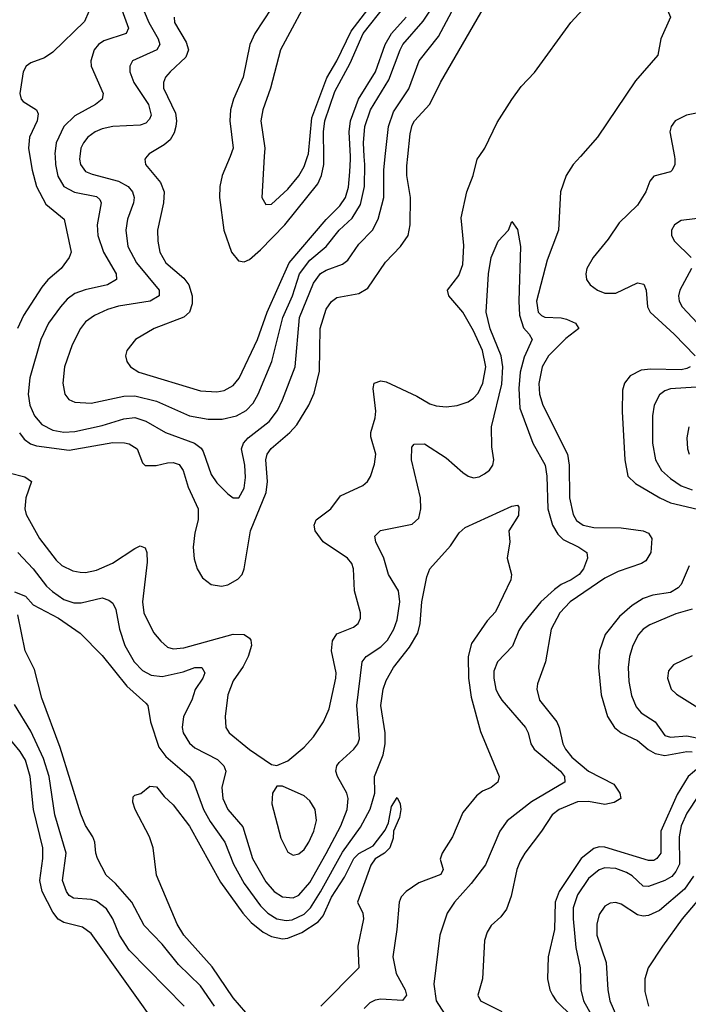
# Model space of a CAD drawing. Header units: inches. Extents: x 884549 to 1028252, y 526810 to 653624.
# Tile 941 of 1056: x 1015149 to 1017596, y 606897 to 610500. Entities that reach past the tile are written whole.
import ezdxf

# ---------------------------------------------------------------- set-up
doc = ezdxf.new("R2010")
doc.units = ezdxf.units.IN
doc.header["$MEASUREMENT"] = 0
doc.layers.add('B0610', color=7, linetype='Continuous')
doc.layers.add('B0611', color=7, linetype='Continuous')

msp = doc.modelspace()

# ---------------------------------------------------------------- linework, layer by layer
at = {"layer": 'B0610', "color": 5}
for points, elevation in [([(1015110, 608841.6), (1015167.7, 608827.7), (1015192.4, 608810), (1015171.1, 608750), (1015167.5, 608710), (1015172.5, 608690), (1015221.1, 608601.1), (1015282.3, 608522.3), (1015302.7, 608502.7), (1015343.5, 608483.5), (1015370, 608477.8), (1015390, 608477.3), (1015430, 608486.3), (1015488.2, 608511.8), (1015570, 608565.5), (1015590, 608574.4), (1015607.8, 608567.8), (1015614.1, 608550), (1015615.5, 608515.5), (1015598.7, 608370), (1015603.6, 608330), (1015638.1, 608258.1), (1015665.3, 608225.3), (1015690, 608204.4), (1015710, 608197.3), (1015750, 608201.6), (1015930, 608251.4), (1015970.5, 608250.5), (1015990, 608237.3), (1015995.2, 608230), (1015996.6, 608210), (1015984.5, 608170), (1015966.5, 608133.5), (1015930, 608081.1), (1015910.8, 608030), (1015900.7, 607950), (1015903, 607910), (1015915.2, 607890), (1015990, 607828.8), (1016070, 607774.3), (1016090, 607770.2), (1016130, 607788), (1016190, 607838), (1016224.1, 607875.9), (1016261, 607930), (1016281.6, 607978.4), (1016305.4, 608090), (1016306.5, 608110), (1016289.9, 608190), (1016293.4, 608226.6), (1016310, 608253), (1016370, 608277.5), (1016387.2, 608290), (1016396.5, 608310), (1016396.2, 608330), (1016374.2, 608410), (1016370.5, 608490), (1016364.5, 608510), (1016348.8, 608530), (1016259.1, 608590), (1016229.9, 608630), (1016226.3, 608650), (1016233.3, 608670), (1016287.4, 608710), (1016322.8, 608757.2), (1016405, 608795), (1016421.7, 608810), (1016432, 608828), (1016446.9, 608873.1), (1016452.1, 608910), (1016433.9, 608973.9), (1016433.7, 608990), (1016450, 609043.8), (1016452.5, 609067.5), (1016442.5, 609150), (1016446.6, 609170), (1016470, 609179), (1016490, 609175.4), (1016602.2, 609122.2), (1016650, 609094.5), (1016672.8, 609087.2), (1016710, 609083.5), (1016750, 609088.3), (1016790, 609101.8), (1016810, 609115), (1016826.4, 609133.6), (1016843.5, 609170), (1016854.4, 609230), (1016842.1, 609290), (1016810, 609361.5), (1016770, 609430), (1016718.8, 609490), (1016715, 609510), (1016755.4, 609564.6), (1016770, 609604.9), (1016773.6, 609673.6), (1016764.5, 609775.5), (1016785.4, 609870), (1016808.5, 609930), (1016822.6, 609990), (1016829.8, 610000)], 2680), ([(1015186, 610000), (1015194.4, 609950), (1015210.4, 609890.4), (1015244.9, 609824.9), (1015311, 609770), (1015337.1, 609650), (1015330.1, 609629.9), (1015300.7, 609590), (1015251.9, 609548.1), (1015230, 609522), (1015162.4, 609417.6), (1015141, 609370)], 2720), ([(1015148.2, 608988.2), (1015165.5, 608965.5), (1015188.4, 608948.4), (1015210, 608941.3), (1015330, 608924.9), (1015490, 608952.5), (1015532.2, 608952.2), (1015550, 608947.8), (1015578.5, 608930), (1015598.4, 608878.4), (1015608.2, 608868.2), (1015648.4, 608868.4), (1015690, 608879.1), (1015710, 608879.3), (1015732.3, 608872.3), (1015747.2, 608850), (1015765.3, 608790), (1015802.2, 608710), (1015802.1, 608670), (1015790, 608622.7), (1015784, 608570), (1015787.3, 608527.3), (1015798.4, 608490), (1015817.4, 608457.4), (1015850, 608433.5), (1015887.4, 608427.4), (1015910, 608431.7), (1015947.5, 608452.5), (1015963.5, 608470), (1015970.8, 608490), (1015993.1, 608630), (1016051.1, 608770), (1016055.2, 608810), (1016049.9, 608890), (1016054, 608910), (1016068.6, 608931.4), (1016137, 608990), (1016162.5, 609017.6), (1016206.5, 609090), (1016226.4, 609133.6), (1016245.9, 609214.1), (1016248.8, 609370), (1016270, 609440.8), (1016290, 609469.1), (1016310, 609484), (1016390, 609498.7), (1016422.7, 609517.3), (1016487.6, 609612.4), (1016542.5, 609670), (1016570, 609710.3), (1016578.1, 609750), (1016578.6, 609850), (1016565.3, 609930), (1016565, 609965), (1016568.7, 610000)], 2720), ([(1015278.2, 610000), (1015279.7, 609970), (1015287.9, 609927.9), (1015310, 609889.6), (1015349.5, 609869.5), (1015430, 609853.9), (1015442, 609842), (1015446.6, 609830), (1015432.3, 609750), (1015434.4, 609710), (1015455.4, 609650), (1015501.7, 609570), (1015503.5, 609550), (1015469.6, 609530.3), (1015388, 609512), (1015350, 609498), (1015322.1, 609477.9), (1015297.8, 609450), (1015254.6, 609390), (1015226.1, 609330), (1015186.2, 609190), (1015179.6, 609130), (1015185.3, 609090), (1015202.7, 609050), (1015230, 609019.3), (1015270, 608998.1), (1015310, 608990.8), (1015350, 608993.8), (1015450, 609015.4), (1015530, 609039.9), (1015570, 609044), (1015610.7, 609030.7), (1015681.8, 608990), (1015789, 608950), (1015812.7, 608932.7), (1015820.3, 608920.3), (1015850, 608835.3), (1015870, 608805.5), (1015910, 608764.6), (1015930, 608750.3), (1015950.8, 608750), (1015970, 608786), (1015975.4, 608824.6), (1015972.8, 608870), (1015960.9, 608930), (1015967.3, 608950), (1015985.5, 608970), (1016062.3, 609030), (1016091.9, 609070), (1016110, 609109), (1016156.6, 609230), (1016172.6, 609410), (1016223.5, 609536.5), (1016250, 609571), (1016270, 609583.6), (1016330, 609605.9), (1016350, 609619.8), (1016390, 609679.3), (1016440.2, 609730), (1016461.2, 609770), (1016482, 609850), (1016481.3, 609950), (1016486.7, 610000)], 2740), ([(1015368.8, 610000), (1015367.5, 609990), (1015371.5, 609970), (1015390, 609945.1), (1015414.6, 609934.6), (1015510.2, 609910), (1015545.5, 609890), (1015561.9, 609870), (1015567.3, 609850), (1015565.5, 609830), (1015543.1, 609770), (1015536.9, 609730), (1015544.6, 609670), (1015576.8, 609610), (1015659, 609510), (1015658.8, 609490), (1015626.7, 609470), (1015510, 609451.8), (1015470, 609439.6), (1015422.2, 609417.8), (1015390, 609394.2), (1015371, 609370), (1015340.5, 609310), (1015312.6, 609230), (1015307, 609170), (1015314, 609130), (1015328.7, 609110), (1015350, 609100.2), (1015410, 609096.4), (1015530, 609123), (1015570, 609123.8), (1015650, 609104.6), (1015770, 609050.1), (1015838.3, 609038.3), (1015890, 609038.3), (1015942.2, 609050), (1015978, 609070), (1016003.1, 609096.9), (1016021.5, 609130), (1016071.7, 609250), (1016112.2, 609410), (1016146.7, 609490), (1016173.1, 609570), (1016210, 609619.9), (1016270.4, 609670), (1016318.2, 609730), (1016366, 609774), (1016396.4, 609823.6), (1016410.8, 609890), (1016411.8, 609970), (1016409.9, 610000)], 2760), ([(1015614.6, 610000), (1015607, 609990), (1015608.9, 609970), (1015664.4, 609904.4), (1015677.7, 609870), (1015675.2, 609830), (1015653.2, 609730), (1015653.8, 609690), (1015662, 609650), (1015683.5, 609610), (1015750, 609554), (1015768.2, 609530), (1015780.5, 609490), (1015779.6, 609460.4), (1015769.7, 609430.3), (1015750, 609411.6), (1015640.3, 609370), (1015572, 609330), (1015540.3, 609290), (1015535.8, 609270), (1015540.5, 609250), (1015554, 609230), (1015585.3, 609210), (1015810, 609142.5), (1015870, 609137.8), (1015897.2, 609142.8), (1015930, 609161.6), (1015952.2, 609187.8), (1016019.3, 609330), (1016054.3, 609430), (1016134.4, 609610), (1016270, 609769.3), (1016320.6, 609819.4), (1016340.8, 609850), (1016352.1, 609887.9), (1016357, 609943), (1016359.3, 609990), (1016358.9, 610000)], 2780), ([(1015918.5, 610000), (1015890.1, 609929.9), (1015881.6, 609890), (1015879.5, 609850), (1015895.9, 609730), (1015924, 609650), (1015950, 609617.6), (1015970, 609614.5), (1015990, 609622.7), (1016030, 609657.9), (1016119, 609750), (1016239.9, 609900.1), (1016252.7, 609930), (1016261.5, 609970), (1016261.4, 610000)], 2820), ([(1016044, 610000), (1016034.9, 609850), (1016050, 609823.7), (1016070, 609825.5), (1016130, 609879.7), (1016170, 609929.3), (1016190, 609962.8), (1016202.2, 610000)], 2840), ([(1017200.9, 610000), (1017174.2, 609970), (1017148.4, 609930), (1017127.8, 609870), (1017120.5, 609730), (1017079.2, 609620.8), (1017040.6, 609470), (1017046.6, 609430), (1017058.1, 609418.1), (1017071.1, 609411.1), (1017130, 609409.4), (1017150, 609404.7), (1017183, 609390), (1017195.5, 609370), (1017146.9, 609333.1), (1017083.9, 609270), (1017060.5, 609230), (1017049.1, 609169.1), (1017051.6, 609130), (1017063.4, 609090), (1017153.5, 608910), (1017160.1, 608870), (1017160.5, 608750), (1017174.4, 608690), (1017187.1, 608667.1), (1017210.3, 608650), (1017250, 608642), (1017350, 608640.1), (1017430, 608630.1), (1017450, 608620.9), (1017462, 608602), (1017458.2, 608550), (1017439.7, 608520.3), (1017424.6, 608510), (1017338.8, 608481.2), (1017290, 608456.8), (1017163.1, 608370), (1017125.2, 608330), (1017094.2, 608270), (1017073.4, 608150), (1017043.7, 608070), (1017041.9, 608050), (1017051.4, 608010), (1017114.2, 607930), (1017123.3, 607910), (1017136.1, 607850), (1017145.9, 607830), (1017170, 607801.7), (1017230, 607750.1), (1017322.8, 607702.8), (1017345.1, 607670), (1017349.1, 607650), (1017324.2, 607635.8), (1017290, 607628), (1017230, 607638.9), (1017190, 607637.7), (1017122.7, 607610), (1017098, 607590), (1017058.7, 607530), (1016997, 607450), (1016979.9, 607420.1), (1016967.7, 607390), (1016947.2, 607292.8), (1016930, 607245.1), (1016910, 607216.4), (1016874.6, 607185.4), (1016859.1, 607160.9), (1016850.1, 607129.9), (1016842.4, 606990), (1016825, 606930), (1016835.6, 606910), (1016912.8, 606870)], 2680), ([(1017545, 610000), (1017546.8, 609990), (1017545.8, 609970), (1017536.5, 609950), (1017530, 609943.5), (1017470, 609928.2), (1017455.3, 609910), (1017440.2, 609870), (1017410, 609821.7), (1017342.9, 609757.1), (1017302.8, 609697.2), (1017247.1, 609630), (1017224.2, 609590), (1017220.6, 609570), (1017223.2, 609550), (1017236.2, 609530), (1017262.8, 609510), (1017290, 609499.5), (1017330, 609498.9), (1017410, 609536.8), (1017432.9, 609532.9), (1017441.8, 609510), (1017446.6, 609450), (1017456.2, 609430), (1017543.7, 609350), (1017620.3, 609270)], 2720), ([(1015141.5, 608550), (1015197.8, 608490), (1015246.9, 608426.9), (1015268.3, 608408.2), (1015310, 608378.7), (1015346.6, 608366.6), (1015373.7, 608366.3), (1015450, 608384.8), (1015475.5, 608375.5), (1015490, 608364.4), (1015501.2, 608341.2), (1015514.3, 608270), (1015533.3, 608210), (1015568.2, 608150), (1015598.5, 608118.5), (1015630, 608101.1), (1015670, 608096.9), (1015746.9, 608113.1), (1015790, 608129.2), (1015815.5, 608130), (1015826, 608110), (1015819.3, 608090), (1015790.6, 608049.4), (1015778.8, 608010), (1015748.3, 607950), (1015743.5, 607910), (1015746.8, 607890), (1015770, 607853), (1015790, 607835.7), (1015872.5, 607792.5), (1015896.3, 607770), (1015903, 607750), (1015889, 607690), (1015892.7, 607650), (1015910.1, 607610), (1015965.7, 607545.7), (1016001.3, 607430), (1016050, 607344.4), (1016079.5, 607310), (1016110, 607289.6), (1016150, 607286.8), (1016170, 607296.1), (1016210, 607342.9), (1016270, 607448.5), (1016323.8, 607550), (1016347, 607610), (1016350.4, 607650), (1016346.6, 607670), (1016312.2, 607730), (1016306.3, 607750), (1016309.8, 607770), (1016318.1, 607781.9), (1016371.5, 607830), (1016386.2, 607850), (1016391.9, 607868.1), (1016382.5, 607990), (1016402.1, 608150), (1016416.2, 608170), (1016470, 608204.8), (1016495.2, 608230), (1016518.4, 608270), (1016530, 608303.8), (1016539.6, 608370), (1016535.4, 608410), (1016498.5, 608470), (1016481.4, 608530), (1016451.6, 608590), (1016448.7, 608610), (1016469.1, 608630.9), (1016585.6, 608654.4), (1016610, 608675.5), (1016617, 608710), (1016615.5, 608750), (1016582.9, 608890), (1016583.9, 608936), (1016592.9, 608947.1), (1016630, 608947.6), (1016710, 608897.1), (1016770, 608843.2), (1016790, 608830.2), (1016810, 608824.2), (1016830, 608827.2), (1016850, 608837.8), (1016868, 608852), (1016879.8, 608870), (1016883.4, 608890), (1016876.8, 608936.8), (1016875, 609010), (1016913.6, 609166.4), (1016916.7, 609230), (1016910.3, 609270), (1016870, 609368.6), (1016856.5, 609430), (1016864.5, 609570), (1016873.6, 609630), (1016899.5, 609690), (1016938, 609730), (1016950, 609762), (1016970, 609732), (1016981.5, 609670), (1016975.6, 609470), (1016978.4, 609418.4), (1016992.7, 609372.7), (1017013.8, 609350), (1017024.7, 609330), (1016995.3, 609264.7), (1016980.9, 609210), (1016975.2, 609150), (1016978.6, 609078.6), (1017026.9, 608950), (1017071.7, 608870), (1017077.9, 608830), (1017081.2, 608710), (1017098.7, 608650), (1017117.7, 608617.7), (1017137.7, 608597.7), (1017194.9, 608570), (1017224.9, 608550), (1017227.2, 608530), (1017212.7, 608490), (1017195.8, 608470), (1017166.5, 608450), (1017130, 608433.2), (1017105.6, 608414.4), (1017055.8, 608370), (1016991.5, 608290), (1016975.3, 608264.7), (1016952.4, 608207.6), (1016897.2, 608150), (1016884.4, 608115.6), (1016883.5, 608090), (1016890.9, 608050), (1016900.5, 608030), (1016913.1, 608010), (1016999.8, 607910), (1017010.1, 607890), (1017019.8, 607850), (1017032.1, 607830), (1017128.3, 607750), (1017142.6, 607730), (1017143.2, 607710), (1017022.2, 607637.7), (1016932.3, 607567.7), (1016906.2, 607530), (1016853, 607407), (1016801.3, 607338.7), (1016739.8, 607270), (1016713.2, 607230), (1016685.8, 607150), (1016663.9, 606970), (1016673, 606910), (1016714.9, 606845.1)], 2660), ([(1017670, 609777.7), (1017570, 609766), (1017545.5, 609750), (1017534.7, 609730), (1017534.7, 609710), (1017545.5, 609690), (1017606.5, 609630)], 2740), ([(1017607.7, 609590), (1017564.4, 609510), (1017560.1, 609490), (1017562.6, 609470), (1017573.5, 609450), (1017647.1, 609370)], 2740), ([(1017602.3, 609230), (1017590, 609223.4), (1017570, 609218.5), (1017458.6, 609221.4), (1017422.7, 609217.3), (1017383.3, 609196.7), (1017362, 609170), (1017355, 609145), (1017353.2, 609066.9), (1017363.3, 608890), (1017374.8, 608830), (1017402.7, 608802.7), (1017490.9, 608750), (1017530, 608731.9), (1017650, 608704.1)], 2720), ([(1017662.7, 609157.3), (1017530.6, 609149.4), (1017510, 609141.5), (1017490, 609126.8), (1017470.8, 609090), (1017464.6, 609050), (1017464.5, 608950), (1017475.3, 608890), (1017498.1, 608850), (1017530, 608820.7), (1017570, 608794.5), (1017610, 608779.1)], 2740), ([(1017597.8, 609010), (1017590.2, 608970), (1017593.2, 608930), (1017599.4, 608910)], 2760), ([(1015130, 608406.8), (1015170, 608390.1), (1015198.4, 608358.4), (1015290.2, 608310), (1015370, 608255.5), (1015450, 608173.7), (1015541, 608061), (1015610, 607998.9), (1015617.3, 607990), (1015627, 607930), (1015658.3, 607838.3), (1015683.9, 607803.9), (1015768.7, 607730), (1015785.1, 607710), (1015821.1, 607610), (1015845.4, 607565.4), (1015899.7, 607490), (1015931.4, 607410), (1015970, 607338.8), (1016030, 607257.1), (1016056.8, 607230), (1016090, 607209.8), (1016124, 607204), (1016146.2, 607206.3), (1016190, 607227.1), (1016213.2, 607250), (1016250, 607307.8), (1016330, 607453.8), (1016395.4, 607544.6), (1016431, 607611), (1016448.1, 607670), (1016447.5, 607730), (1016479.4, 607810), (1016485.7, 607850), (1016485.8, 607890), (1016470.9, 607990), (1016478.8, 608050), (1016490, 608082.3), (1016516.6, 608130), (1016575.8, 608204.2), (1016605.4, 608254.6), (1016614.5, 608290), (1016620.3, 608370), (1016638.8, 608461.2), (1016649.3, 608490.7), (1016725, 608575), (1016757.1, 608622.9), (1016778.5, 608641.5), (1016950, 608719.6), (1016970, 608724), (1016975.8, 608715.8), (1016973.7, 608686.3), (1016938.8, 608630), (1016942, 608590), (1016932.2, 608530), (1016948.4, 608470), (1016946.4, 608450), (1016890, 608332.8), (1016860, 608300), (1016802.4, 608217.6), (1016790.1, 608169.9), (1016790.8, 608090), (1016801.1, 608021.1), (1016835.4, 607895.4), (1016904, 607730), (1016898.9, 607710), (1016873.7, 607690), (1016843, 607677), (1016820.6, 607659.4), (1016770, 607598.9), (1016732.2, 607510), (1016694.7, 607450), (1016687.9, 607427.9), (1016699, 607390), (1016690, 607372), (1016610, 607341), (1016563.6, 607310), (1016545, 607290), (1016537.6, 607270), (1016529, 607171), (1016514, 607070), (1016527, 607010), (1016559.5, 606950), (1016564.1, 606930), (1016549.4, 606910.6), (1016470, 606915.2), (1016450, 606912.5), (1016430, 606902.5), (1016410, 606881.4)], 2640), ([(1017599, 608501), (1017570, 608433.6), (1017558.9, 608421.1), (1017530, 608404.4), (1017465.5, 608394.5), (1017430, 608382.5), (1017390, 608356.6), (1017344.2, 608315.8), (1017291.3, 608250), (1017270.6, 608190), (1017267, 608130), (1017276.9, 608030), (1017299.8, 607950), (1017325, 607910), (1017350.2, 607890), (1017410, 607862.4), (1017448.8, 607828.8), (1017474.4, 607814.4), (1017510, 607807.2), (1017590, 607822.1), (1017610, 607820.2)], 2720), ([(1017610, 608343.2), (1017550, 608325.4), (1017454.8, 608285.2), (1017430.6, 608269.4), (1017413.2, 608250), (1017392.6, 608210), (1017380.4, 608170), (1017375, 608130), (1017377.7, 608077.7), (1017387.3, 608027.3), (1017404.9, 607984.9), (1017423.7, 607963.7), (1017474, 607930), (1017510, 607881.1), (1017530, 607874.3), (1017590, 607879.3), (1017650, 607867.5)], 2740), ([(1015861.6, 606890), (1015810, 606964.1), (1015730, 607042), (1015670, 607116.8), (1015604.8, 607184.8), (1015559.6, 607270), (1015499.2, 607339.2), (1015465.3, 607370), (1015433.6, 607430), (1015427.2, 607450), (1015423.9, 607490), (1015416.8, 607510), (1015390, 607551.1), (1015373, 607593), (1015297.1, 607837.1), (1015230, 608016.9), (1015202.4, 608122.4), (1015168.8, 608190), (1015141.7, 608321.7)], 2640), ([(1017610, 608172.3), (1017541.2, 608138.8), (1017523.2, 608116.8), (1017519, 608090), (1017533.1, 608050), (1017552.2, 608032.2), (1017630, 607983)], 2760), ([(1015750.3, 606890.3), (1015550, 607094.6), (1015514, 607150), (1015489.9, 607210), (1015466.5, 607246.5), (1015430, 607274.3), (1015410, 607280.4), (1015345.7, 607285.7), (1015330, 607295.4), (1015319.6, 607310), (1015305.5, 607350), (1015319.2, 607450), (1015277.3, 607590), (1015256.1, 607730), (1015235.9, 607795.9), (1015190, 607896), (1015130, 607994)], 2660), ([(1015671.8, 606790), (1015410, 607156.5), (1015379.2, 607179.2), (1015310, 607195.8), (1015290, 607208.2), (1015270, 607234.5), (1015231.5, 607310), (1015222.5, 607350), (1015233.8, 607430), (1015233.1, 607470), (1015198.7, 607610), (1015186.7, 607730), (1015169.9, 607790), (1015150, 607821.6), (1015094.2, 607890)], 2680), ([(1017641.2, 607770), (1017595, 607730), (1017555.3, 607664.7), (1017495.4, 607530), (1017495.1, 607450), (1017480.5, 607430), (1017470, 607423.4), (1017450, 607423.5), (1017290, 607471.3), (1017270, 607473.4), (1017250, 607467.6), (1017203.4, 607430), (1017122.5, 607310), (1017108.4, 607270), (1017106.5, 607170), (1017083.1, 607070), (1017079.8, 606990), (1017089, 606950), (1017098.4, 606930), (1017112.3, 606910), (1017173.6, 606850)], 2720), ([(1017718.2, 607790), (1017590, 607596.8), (1017570.1, 607549.9), (1017561.7, 607510), (1017563.3, 607410), (1017550, 607382.8), (1017535.2, 607364.8), (1017510.2, 607350), (1017450, 607327.8), (1017430, 607329.4), (1017390, 607366.6), (1017370, 607379.4), (1017330, 607393.7), (1017290, 607395.7), (1017270, 607389.3), (1017230, 607357.2), (1017190, 607298), (1017174.6, 607250), (1017174.3, 607210), (1017184.4, 607104.4), (1017199.8, 607030), (1017202.9, 606950), (1017211.7, 606910), (1017267.7, 606810)], 2740), ([(1015999.9, 606839.9), (1015930, 606920.5), (1015853.7, 607033.7), (1015750, 607149.9), (1015724.7, 607190), (1015648.9, 607370), (1015637.4, 607470), (1015624.2, 607510), (1015571.5, 607610), (1015562.9, 607637.1), (1015563.9, 607656.1), (1015570, 607662.8), (1015592, 607668), (1015625.1, 607694.9), (1015650, 607692.7), (1015676.9, 607656.9), (1015710, 607627.4), (1015770, 607549.2), (1015883.8, 607343.8), (1015965.9, 607230), (1015996.1, 607196.1), (1016040.4, 607160.4), (1016070, 607145), (1016110, 607136.3), (1016130, 607139.4), (1016180.8, 607159.2), (1016241, 607199), (1016259.4, 607220.6), (1016290, 607289.4), (1016338, 607362), (1016371.9, 607430), (1016390, 607448.5), (1016442.7, 607477.3), (1016486.3, 607533.7), (1016498.5, 607561.5), (1016510, 607620.5), (1016530, 607653.4), (1016541.6, 607630), (1016543.7, 607610), (1016539, 607581), (1016517.3, 607530), (1016515.2, 607504.8), (1016503.1, 607470), (1016483.8, 607450), (1016450, 607428.7), (1016433.9, 607406.1), (1016384.9, 607270), (1016404.4, 607230), (1016406.4, 607210), (1016385.9, 607110), (1016390.2, 607030), (1016251, 606890)], 2620), ([(1017614.1, 607365.9), (1017581.8, 607318.2), (1017490, 607239.9), (1017450, 607222.2), (1017430, 607219.6), (1017410, 607223.9), (1017350, 607263.2), (1017330, 607269.8), (1017310, 607267.2), (1017290, 607255.4), (1017270, 607226), (1017260.7, 607190), (1017260.7, 607150), (1017294.6, 607050), (1017301.3, 606950), (1017308.7, 606910), (1017378.1, 606750)], 2760), ([(1017641.4, 607290), (1017573.7, 607210), (1017501.7, 607110), (1017448.9, 607030), (1017436.5, 606990), (1017436.3, 606943.7), (1017450.2, 606890.2)], 2780)]:
    msp.add_lwpolyline(points, dxfattribs=dict(at, elevation=elevation))
at = {"layer": 'B0610', "color": 5, "elevation": 2680}
msp.add_lwpolyline([(1016110, 607695.6), (1016090, 607695.1), (1016074, 607670), (1016071.4, 607630), (1016104.5, 607504.5), (1016130, 607453.1), (1016150, 607442), (1016170, 607446.9), (1016190, 607463.9), (1016207.4, 607490), (1016225.2, 607530), (1016234.6, 607570), (1016229.9, 607609.9), (1016210, 607642), (1016190, 607659.8)], close=True, dxfattribs=at)
at = {"layer": 'B0611', "color": 5}
for points, elevation in [([(1016829.8, 610000), (1016851.2, 610030), (1016896.4, 610123.6), (1016950, 610207.9), (1016984.5, 610255.5), (1017033.2, 610306.8), (1017165.2, 610490), (1017238.5, 610570), (1017270, 610644), (1017290, 610664.9), (1017350, 610705.5), (1017390, 610759.5), (1017415.2, 610775.2), (1017431.7, 610771.7), (1017455.2, 610715.2), (1017499.1, 610650), (1017504.4, 610570), (1017530.3, 610510), (1017494.9, 610430), (1017484.4, 610370), (1017402.9, 610277.1), (1017263.2, 610070), (1017200.9, 610000)], 2680), ([(1016224.5, 610615.5), (1016103.2, 610390), (1016066.3, 610250), (1016038.7, 610170), (1016031.7, 610130), (1016045.9, 610030), (1016044, 610000)], 2840), ([(1016101.2, 610590), (1016009.7, 610450.3), (1015990.7, 610410), (1015966.5, 610290), (1015931.3, 610210), (1015920.4, 610170), (1015918.3, 610130), (1015930.6, 610030), (1015918.5, 610000)], 2820), ([(1015518.1, 610550), (1015546.7, 610470), (1015538, 610450), (1015456.8, 610423.2), (1015437.6, 610410), (1015421.9, 610390), (1015408.9, 610350), (1015410.8, 610330), (1015454.2, 610230), (1015450.3, 610210), (1015426.7, 610190), (1015350, 610148.4), (1015310.1, 610110), (1015282.8, 610050), (1015277.7, 610010), (1015278.2, 610000)], 2740), ([(1016202.2, 610000), (1016205.5, 610010), (1016218.5, 610141.5), (1016272.9, 610287.1), (1016310, 610350.1), (1016361.9, 610458.1), (1016447.6, 610570)], 2840), ([(1016261.4, 610000), (1016260.8, 610090), (1016265, 610130), (1016302.6, 610237.4), (1016358.4, 610341.6), (1016405.2, 610450), (1016484.5, 610550)], 2820), ([(1016409.9, 610000), (1016406.7, 610050), (1016412.3, 610110), (1016432.3, 610170), (1016499.9, 610280.1), (1016540.6, 610390), (1016550.8, 610410), (1016624.8, 610495.2), (1016675.6, 610570)], 2760), ([(1016568.7, 610000), (1016577.3, 610082.7), (1016585.1, 610114.9), (1016593.4, 610130), (1016649.2, 610190.8), (1016689.1, 610270.9), (1016850, 610548.4)], 2720), ([(1018215.3, 610570), (1018181.8, 610490), (1018157.5, 610462.5), (1018110.3, 610430), (1018047.7, 610372.3), (1017994.2, 610290), (1017974.6, 610270), (1017903.3, 610236.7), (1017811.1, 610211.1), (1017705.5, 610174.5), (1017589.5, 610150.5), (1017547.1, 610130), (1017532.6, 610110), (1017528.6, 610090), (1017545, 610000)], 2720), ([(1015401.6, 610530), (1015385.6, 610494.4), (1015270, 610381.1), (1015239.7, 610360.3), (1015190, 610342.4), (1015173, 610330), (1015161.3, 610310), (1015148.9, 610230), (1015154, 610210), (1015161.4, 610201.4), (1015210, 610170.4), (1015216.2, 610156.2), (1015212.6, 610130), (1015185.1, 610070), (1015181, 610030), (1015186, 610000)], 2720), ([(1015604.1, 610530), (1015621.3, 610490), (1015656.1, 610430), (1015662.1, 610410), (1015650.4, 610389.6), (1015561.2, 610350), (1015551.6, 610330), (1015552.1, 610310), (1015566.1, 610270), (1015619.6, 610190), (1015629.4, 610150.6), (1015624.2, 610135.8), (1015610, 610121.7), (1015590, 610114.3), (1015490, 610109.4), (1015450, 610100.6), (1015425.2, 610090), (1015397.8, 610070), (1015382, 610050), (1015372.5, 610030), (1015368.8, 610000)], 2760), ([(1015714.7, 610510), (1015715, 610490), (1015757.7, 610417.7), (1015766, 610390), (1015757.2, 610362.8), (1015699, 610310), (1015682.5, 610290), (1015674.8, 610270), (1015675.3, 610250), (1015718.8, 610158.8), (1015722.9, 610130), (1015720.5, 610110), (1015713.6, 610086.4), (1015699.1, 610060.9), (1015677.7, 610042.3), (1015622.3, 610010), (1015614.6, 610000)], 2780), ([(1016358.9, 610000), (1016354.5, 610090), (1016359.1, 610130), (1016388.6, 610210), (1016450.6, 610309.4), (1016486.6, 610410), (1016509.9, 610450), (1016563.4, 610510)], 2780), ([(1016486.7, 610000), (1016498.7, 610110), (1016516.5, 610163.5), (1016573, 610247), (1016610.7, 610349.3), (1016681.4, 610438.6), (1016730.4, 610530)], 2740)]:
    msp.add_lwpolyline(points, dxfattribs=dict(at, elevation=elevation))

doc.saveas('drawing.dxf')
